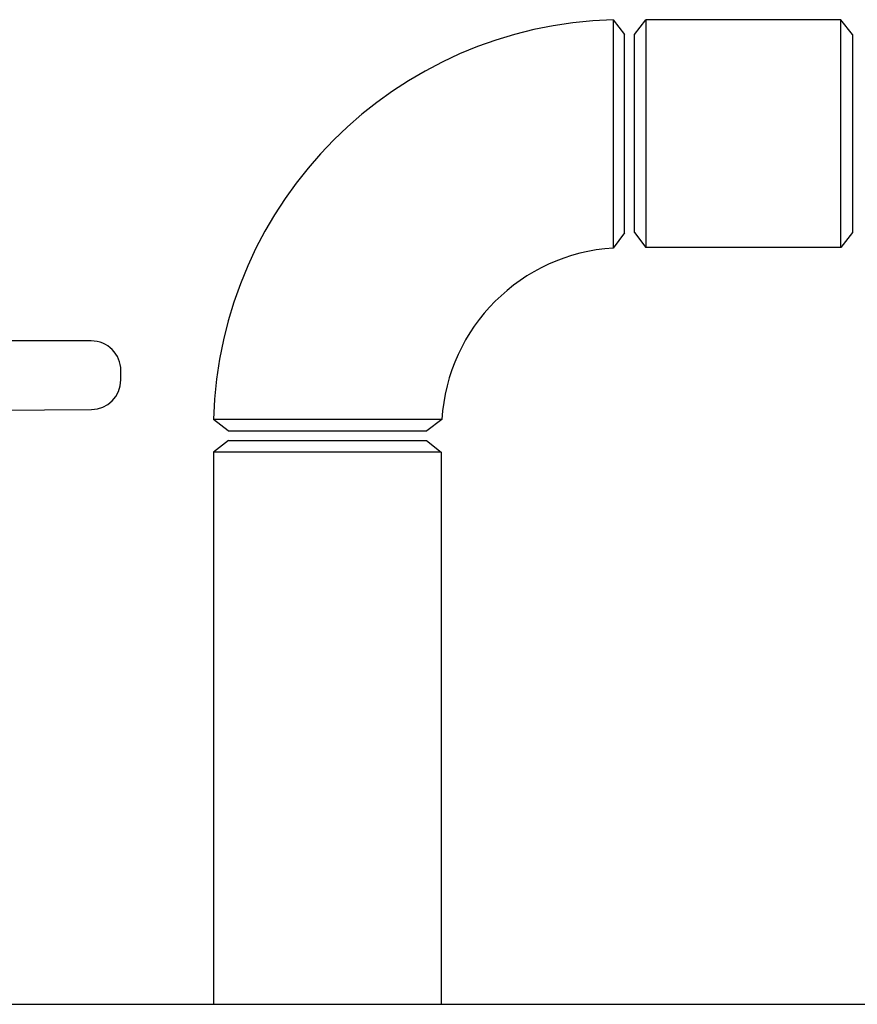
# Model space of a CAD drawing. Header units: inches. Extents: x 18 to 846, y -44 to 561.
# Tile 468 of 637: x 445 to 455, y 294 to 307. Entities that reach past the tile are written whole.
import ezdxf

# ---------------------------------------------------------------- set-up
doc = ezdxf.new("R2010")
doc.units = ezdxf.units.IN
doc.header["$LTSCALE"] = 24
doc.header["$MEASUREMENT"] = 0
doc.layers.add('Visible (ANSI)', color=7, linetype='Continuous', lineweight=30)

msp = doc.modelspace()

# ---------------------------------------------------------------- linework, layer by layer
at = {"layer": 'Visible (ANSI)'}
for p, q in [((452.41605, 306.88455), (452.55843, 306.699)), ((452.68343, 306.6965), (452.8273, 306.884)), ((452.8273, 306.884), (452.8273, 304.009)), ((455.28956, 306.884), (452.8273, 306.884)), ((455.28956, 304.009), (455.28956, 306.884)), ((455.43343, 306.6965), (455.28956, 306.884)), ((452.55843, 304.194), (452.55843, 306.6989)), ((452.68343, 304.1965), (452.68343, 306.6965)), ((455.43343, 306.6965), (455.43343, 304.1965)), ((452.55843, 304.194), (452.41611, 304.00211)), ((452.68343, 304.1965), (452.8273, 304.009)), ((455.43343, 304.1965), (455.28956, 304.009)), ((455.28956, 304.009), (452.8273, 304.009)), ((445.82793, 302.8297), (424.52893, 302.8297)), ((446.20193, 302.3377), (446.20193, 302.4557)), ((444.5484, 301.95456), (445.8306, 301.96371)), ((447.55593, 301.6965), (447.37038, 301.83888)), ((450.25282, 301.83882), (450.06093, 301.6965)), ((447.55603, 301.6965), (450.06093, 301.6965)), ((447.55843, 301.5715), (447.37093, 301.42763)), ((447.55843, 301.5715), (450.05843, 301.5715)), ((450.05843, 301.5715), (450.24593, 301.42763)), ((450.24593, 301.42763), (447.37093, 301.42763)), ((447.37093, 301.42763), (447.37093, 294.4565)), ((450.24593, 301.42763), (450.24593, 294.4565)), ((444.10543, 294.4565), (518.67136, 294.4565))]:
    msp.add_line(p, q, dxfattribs=at)
for centre, radius, start, end in [((452.55843, 301.6965), 5.19, 91.571968, 178.428032), ((452.55843, 301.6965), 2.31, 93.532272, 176.467728), ((445.82793, 302.4557), 0.374, 0, 90), ((445.82793, 302.3377), 0.374, 270.408832, 0)]:
    msp.add_arc(centre, radius, start, end, dxfattribs=at)
for points, knots in [([(452.41605, 306.88443), (452.41605, 306.88447), (452.41605, 306.8796), (452.41605, 306.83896), (452.41605, 306.75961), (452.41605, 306.51818), (452.41605, 306.35551), (452.41604, 305.97968), (452.41604, 305.76682), (452.41604, 305.33219), (452.41604, 305.11069), (452.41605, 304.70469), (452.41606, 304.52047), (452.41608, 304.22672), (452.41609, 304.1175), (452.41611, 304.02075), (452.41611, 304.00211), (452.41611, 304.00211)], [0, 0, 0, 0, 0.1436733, 0.1436733, 0.59274122, 0.59274122, 1.04590561, 1.04590561, 1.49882494, 1.49882494, 1.95396487, 1.95396487, 2.40917784, 2.40917784, 2.86492266, 2.86492266, 3.14159265, 3.14159265, 3.14159265, 3.14159265]), ([(450.25282, 301.83882), (450.25282, 301.83882), (450.23418, 301.83883), (450.13743, 301.83884), (450.02821, 301.83885), (449.73446, 301.83887), (449.55025, 301.83888), (449.14424, 301.83889), (448.92274, 301.83889), (448.48811, 301.83889), (448.27525, 301.83889), (447.89942, 301.83888), (447.73675, 301.83888), (447.49532, 301.83888), (447.41598, 301.83888), (447.37533, 301.83888), (447.37046, 301.83888), (447.3705, 301.83888)], [-3.14159265, -3.14159265, -3.14159265, -3.14159265, -2.86492266, -2.86492266, -2.40917784, -2.40917784, -1.95396487, -1.95396487, -1.49882494, -1.49882494, -1.04590561, -1.04590561, -0.59274122, -0.59274122, -0.1436733, -0.1436733, 0, 0, 0, 0])]:
    msp.add_open_spline(points, degree=3, knots=knots, dxfattribs=at)

doc.saveas('drawing.dxf')
